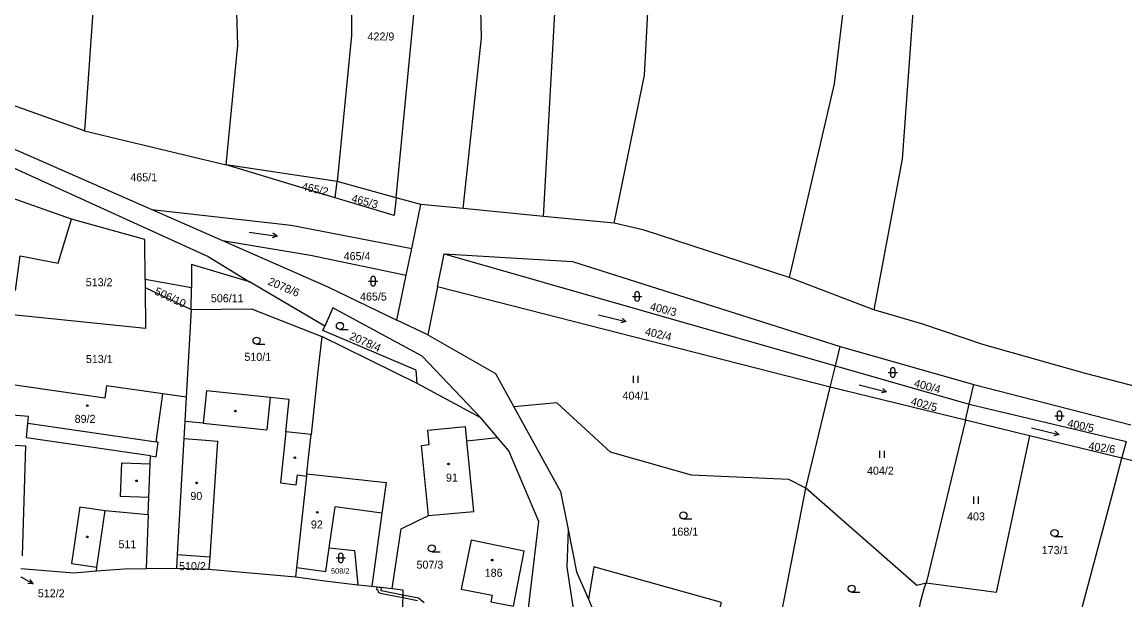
# Model space of a CAD drawing. Extents: x -776734 to -748832, y -1118122 to -976986.
# Drawn here: x -751069.4 to -750835.2, y -1113260.6 to -1113137.8 of the extents above; entities that cross this region are included whole.
import ezdxf

# ---------------------------------------------------------------- set-up
doc = ezdxf.new("R2010")
doc.units = 0
for name, color, linetype in [('KM_Hranice parcel', 7, 'Continuous'), ('KM_Parcelní čísla', 7, 'Continuous'), ('KM_Pop  PČ popisy', 7, 'Continuous'), ('KM_Vnitřní kresba', 7, 'Continuous'), ('KM_Věcná břemena k části', 7, 'Continuous'), ('KM_Značky budov', 7, 'Continuous'), ('KM_Značky kultur', 7, 'Continuous')]:
    doc.layers.add(name, color=color, linetype=linetype)

msp = doc.modelspace()

# ---------------------------------------------------------------- linework, layer by layer
at = {"layer": 'KM_Hranice parcel'}
for p, q in [((-751056.16, -1113160.93), (-751080.38, -1113152.34)), ((-751056.16, -1113160.93), (-751026.07, -1113168.15)), ((-751002.9, -1113175.2), (-751026.07, -1113168.15)), ((-751002.5, -1113171.67), (-751026.07, -1113168.15)), ((-751002.9, -1113175.2), (-751002.5, -1113171.67)), ((-750990, -1113175.13), (-751002.5, -1113171.67)), ((-750984.73, -1113176.59), (-750990, -1113175.13)), ((-751041.88, -1113177.64), (-751026.86, -1113184.24)), ((-750986.68, -1113185.9), (-750984.73, -1113176.59)), ((-750975.78, -1113177.46), (-750984.73, -1113176.59)), ((-750958.66, -1113179.11), (-750975.78, -1113177.46)), ((-750943.68, -1113180.56), (-750958.66, -1113179.11)), ((-750987.87, -1113191.6), (-750986.68, -1113185.9)), ((-750981.2, -1113194.05), (-750979.79, -1113187.06)), ((-750979.79, -1113187.06), (-750896.7, -1113210.87)), ((-751033.47, -1113194.26), (-751043.29, -1113192.49)), ((-751043.29, -1113192.49), (-751043.27, -1113194.24)), ((-750989.86, -1113201.13), (-750987.87, -1113191.6)), ((-750888.55, -1113198.96), (-750906.49, -1113192.1)), ((-751043.27, -1113194.24), (-751033.51, -1113198.92)), ((-751033.51, -1113198.92), (-751033.47, -1113194.26)), ((-751005.12, -1113202.46), (-751021.16, -1113193.04)), ((-750981.2, -1113194.05), (-750983.28, -1113204.31)), ((-750897.79, -1113215.41), (-750981.2, -1113194.05)), ((-751033.51, -1113198.92), (-751034.57, -1113217.55)), ((-750983.28, -1113204.31), (-750989.86, -1113201.13)), ((-750985.49, -1113214.59), (-751005.76, -1113204.61)), ((-750896.7, -1113210.87), (-750895.71, -1113206.73)), ((-750895.71, -1113206.73), (-750867.27, -1113214.85)), ((-750897.79, -1113215.41), (-750896.7, -1113210.87)), ((-750896.7, -1113210.87), (-750868.27, -1113219.02)), ((-750972.01, -1113221.93), (-750985.49, -1113214.59)), ((-750902.95, -1113236.88), (-750897.79, -1113215.41)), ((-750869.08, -1113222.4), (-750897.79, -1113215.41)), ((-750868.27, -1113219.02), (-750867.27, -1113214.85)), ((-750867.27, -1113214.85), (-750833.95, -1113223.43)), ((-751034.57, -1113217.55), (-751039.51, -1113216.84)), ((-751034.57, -1113217.55), (-751034.86, -1113222.68)), ((-750869.08, -1113222.4), (-750868.27, -1113219.02)), ((-750868.27, -1113219.02), (-750834.88, -1113226.91)), ((-750968.47, -1113226.09), (-750972.01, -1113221.93)), ((-750869.08, -1113222.4), (-750877.42, -1113257.03)), ((-750855.44, -1113225.72), (-750869.08, -1113222.4)), ((-750835.84, -1113230.49), (-750855.44, -1113225.72)), ((-750835.84, -1113230.49), (-750834.88, -1113226.91)), ((-750837.66, -1113237.25), (-750835.84, -1113230.49)), ((-750805.22, -1113237.94), (-750835.84, -1113230.49)), ((-750983.08, -1113242.69), (-750973.45, -1113241.83)), ((-751036.47, -1113250.97), (-751036.63, -1113253.84)), ((-751036.63, -1113253.84), (-751029.76, -1113254.05)), ((-751029.76, -1113254.05), (-751011.26, -1113255.72)), ((-751011.26, -1113255.72), (-751011.05, -1113253.71)), ((-751011.26, -1113255.72), (-751005.16, -1113256.57)), ((-750947.97, -1113253.57), (-750949.16, -1113260.44)), ((-751005.16, -1113256.57), (-750998.11, -1113257.37)), ((-750998.11, -1113257.37), (-750995.15, -1113257.7)), ((-750995.15, -1113257.7), (-750990.86, -1113258.19)), ((-750976.15, -1113258.29), (-750969.57, -1113259.61))]:
    msp.add_line(p, q, dxfattribs=at)
for points in [[(-751079.49, -1112574.95), (-751075.83, -1112651.86), (-751072.7, -1112667.32), (-751071.81, -1112694.66), (-751064.96, -1112870.38), (-751052.31, -1113105.25), (-751056.16, -1113160.93)], [(-751026.07, -1113168.15), (-751023.59, -1113142.74), (-751028.13, -1112997.53), (-751035.55, -1112886.27), (-751041.81, -1112780.94)], [(-750975.78, -1113177.46), (-750971.85, -1113141.2), (-750974.7, -1113020.55), (-750983.38, -1112844.52), (-750987.56, -1112791.13)], [(-750958.66, -1113179.11), (-750955.26, -1113118.02), (-750961.51, -1112921.36), (-750971.12, -1112794.22)], [(-750943.68, -1113180.56), (-750937.24, -1113149.09), (-750935.38, -1113114.32), (-750935.39, -1113075.01), (-750937.83, -1113037.6), (-750945.34, -1112867.67), (-750951.3, -1112797.95)], [(-750915.1, -1112804.75), (-750908.23, -1112895.67), (-750904.05, -1112983.53), (-750900.44, -1113127.01), (-750894.78, -1113132.67), (-750896.93, -1113150.91), (-750906.49, -1113192.1)], [(-750885.04, -1112992.27), (-750884.45, -1113003.96), (-750880.74, -1113023), (-750880.16, -1113134.62), (-750882.49, -1113166.94), (-750888.55, -1113198.96)], [(-750999.37, -1113107.1), (-750999.47, -1113140.64), (-751002.5, -1113171.67)], [(-750990, -1113175.13), (-750985.42, -1113128.08), (-750985.81, -1113107.47)], [(-751128.12, -1113140), (-751096.68, -1113157.27), (-751029.88, -1113187.62), (-751021.16, -1113193.04)], [(-751121.83, -1113139.05), (-751104.33, -1113149.12), (-751083.84, -1113159.2), (-751041.88, -1113177.64)], [(-751058.92, -1113179.71), (-751071.74, -1113175.18), (-751076.95, -1113172.64)], [(-750990, -1113175.13), (-750990.38, -1113178.91), (-751002.9, -1113175.2)], [(-751041.88, -1113177.64), (-751012.29, -1113180.97), (-750986.68, -1113185.9)], [(-751070.79, -1113194.85), (-751069.85, -1113187.52), (-751061.73, -1113189.02), (-751058.92, -1113179.71)], [(-751043.29, -1113192.49), (-751043.38, -1113184.02), (-751058.92, -1113179.71)], [(-750906.49, -1113192.1), (-750937.33, -1113182.07), (-750943.68, -1113180.56)], [(-751026.86, -1113184.24), (-751008.18, -1113187.33), (-750987.87, -1113191.6)], [(-751026.86, -1113184.24), (-751004.46, -1113194.08), (-750989.86, -1113201.13)], [(-750979.79, -1113187.06), (-750952.56, -1113188.69), (-750895.71, -1113206.73)], [(-751021.16, -1113193.04), (-751033.43, -1113189.35), (-751033.47, -1113194.26)], [(-751043.27, -1113194.24), (-751043.19, -1113202.92), (-751071.45, -1113200.01)], [(-751033.51, -1113198.92), (-751020.68, -1113198.78), (-751005.76, -1113204.61)], [(-750972.01, -1113221.93), (-750984.46, -1113208.84), (-751003.45, -1113198.55), (-751005.12, -1113202.46)], [(-750819.55, -1113218.7), (-750843.58, -1113212.52), (-750865.38, -1113206.32), (-750878.13, -1113202.01), (-750888.55, -1113198.96)], [(-750985.49, -1113214.59), (-750985.73, -1113211.79), (-751005.52, -1113203.33), (-751005.12, -1113202.46)], [(-750983.28, -1113204.31), (-750968.89, -1113212.49), (-750965, -1113219.56)], [(-751005.76, -1113204.61), (-751006.59, -1113212), (-751008.03, -1113225.46)], [(-751039.51, -1113216.84), (-751051.49, -1113215.12), (-751051.87, -1113217.74), (-751073.35, -1113214.65)], [(-751042.17, -1113230), (-751040.96, -1113230.18), (-751040.51, -1113227.06), (-751040.97, -1113226.99), (-751039.51, -1113216.84)], [(-751008.03, -1113225.46), (-751013.44, -1113224.9), (-751012.73, -1113218.03), (-751016.71, -1113217.62), (-751030.29, -1113216.21), (-751031, -1113223.08), (-751034.86, -1113222.68)], [(-750902.95, -1113236.88), (-750906.58, -1113234.99), (-750927.24, -1113234.13), (-750944.48, -1113229.18), (-750955.83, -1113218.76), (-750965, -1113219.56)], [(-750965, -1113219.56), (-750955.1, -1113237.57), (-750953.47, -1113245.67)], [(-751042.17, -1113230), (-751068.51, -1113226.14), (-751068.22, -1113223.07), (-751068.08, -1113221.61), (-751074.19, -1113221.12)], [(-751034.86, -1113222.68), (-751035.07, -1113226.3), (-751036.47, -1113250.97)], [(-751008.93, -1113233.81), (-751008.56, -1113230.41), (-751008.03, -1113225.46)], [(-750973.45, -1113241.83), (-750974.95, -1113226.77), (-750968.47, -1113226.09)], [(-750962.59, -1113268.29), (-750959.7, -1113243.92), (-750966.02, -1113228.96), (-750968.47, -1113226.09)], [(-750855.44, -1113225.72), (-750862.53, -1113259), (-750877.42, -1113257.03)], [(-751053.62, -1113254.43), (-751053.52, -1113253.67), (-751051.81, -1113241.59), (-751042.63, -1113242.44), (-751042.5, -1113238.86), (-751042.23, -1113231.7), (-751042.17, -1113230)], [(-751011.05, -1113253.71), (-751008.98, -1113234.32), (-751008.93, -1113233.81)], [(-751008.93, -1113233.81), (-750992.08, -1113235.67), (-750992.99, -1113242.19), (-750995.15, -1113257.7)], [(-750909.53, -1113270.5), (-750907.44, -1113259.9), (-750902.95, -1113236.88)], [(-750877.42, -1113257.03), (-750879.37, -1113257.57), (-750902.95, -1113236.88)], [(-750847.85, -1113272.83), (-750847.12, -1113272.86), (-750837.66, -1113237.25)], [(-750990.86, -1113258.19), (-750988.94, -1113245.49), (-750983.08, -1113242.69)], [(-750953.47, -1113245.67), (-750953.71, -1113253.68), (-750951.94, -1113265.24)], [(-750953.47, -1113245.67), (-750951.66, -1113254.63), (-750949.16, -1113260.44)], [(-750969.57, -1113259.61), (-750969.85, -1113260.99), (-750965.08, -1113261.95), (-750962.76, -1113250.24), (-750974.03, -1113247.89), (-750976.15, -1113258.29)], [(-751036.47, -1113250.97), (-751029.58, -1113251.44), (-751029.76, -1113254.05)], [(-751011.05, -1113253.71), (-751004.88, -1113254.57), (-751004.18, -1113249.57), (-750998.83, -1113250.08), (-750998.11, -1113257.37)], [(-751069.72, -1113253.92), (-751058.44, -1113254.85), (-751053.62, -1113254.43)], [(-751053.62, -1113254.43), (-751047.7, -1113254), (-751043.05, -1113253.93), (-751036.63, -1113253.84)], [(-750923.44, -1113270.18), (-750920.91, -1113261.18), (-750947.97, -1113253.57)], [(-750990.86, -1113258.19), (-750988.53, -1113258.45), (-750988.61, -1113262.68)], [(-750879.42, -1113266.14), (-750878.59, -1113261.06), (-750877.74, -1113257.94), (-750877.42, -1113257.03)], [(-750949.16, -1113260.44), (-750948.23, -1113262.63), (-750947.13, -1113270.4)]]:
    msp.add_lwpolyline(points, dxfattribs=at)
at = {"layer": 'KM_Pop  PČ popisy'}
for p, q in [((-751069.67, -1113255.68), (-751067.071, -1113257.18)), ((-751067.071, -1113257.18), (-751068.189, -1113257.113)), ((-751067.071, -1113257.18), (-751067.688, -1113256.246))]:
    msp.add_line(p, q, dxfattribs=at)
at = {"layer": 'KM_Vnitřní kresba'}
for p, q in [((-751016.71, -1113217.62), (-751017.42, -1113224.49)), ((-751068.22, -1113223.07), (-751040.97, -1113226.99)), ((-751031, -1113223.08), (-751027.67, -1113223.43)), ((-751027.67, -1113223.43), (-751017.42, -1113224.49)), ((-751013.44, -1113224.9), (-751014.56, -1113235.71)), ((-750983.28, -1113224.52), (-750975.25, -1113223.72)), ((-750982.98, -1113227.61), (-750983.28, -1113224.52)), ((-750974.95, -1113226.77), (-750975.25, -1113223.72)), ((-751074.96, -1113227.51), (-751068.67, -1113227.89)), ((-751035.07, -1113226.3), (-751031.29, -1113226.61)), ((-751031.29, -1113226.61), (-751027.91, -1113226.89)), ((-751027.91, -1113226.89), (-751029.58, -1113251.44)), ((-750984.6, -1113227.78), (-750982.98, -1113227.61)), ((-751068.67, -1113227.89), (-751069.44, -1113251.26)), ((-750983.08, -1113242.69), (-750984.6, -1113227.78)), ((-751048.49, -1113238.64), (-751048.22, -1113231.48)), ((-751048.22, -1113231.48), (-751042.23, -1113231.7)), ((-751011.19, -1113236.14), (-751010.91, -1113234.04)), ((-751010.91, -1113234.04), (-751008.98, -1113234.32)), ((-751014.56, -1113235.71), (-751011.19, -1113236.14)), ((-751042.5, -1113238.86), (-751048.49, -1113238.64)), ((-751057.19, -1113240.82), (-751058.91, -1113252.9)), ((-751057.19, -1113240.82), (-751051.81, -1113241.59)), ((-751004.18, -1113249.57), (-751002.96, -1113240.8)), ((-750992.99, -1113242.19), (-751002.96, -1113240.8)), ((-751042.63, -1113242.44), (-751043.05, -1113253.93)), ((-751058.91, -1113252.9), (-751053.52, -1113253.67))]:
    msp.add_line(p, q, dxfattribs=at)
at = {"layer": 'KM_Věcná břemena k části'}
msp.add_lwpolyline([(-750988.56, -1113260.08), (-750988.55, -1113259.56), (-750993.14, -1113258.64), (-750993.07, -1113258.04), (-750994.07, -1113257.92), (-750994.13, -1113258.42), (-750993.88, -1113258.45), (-750993.83, -1113258.94), (-750993.36, -1113259.15)], close=True, dxfattribs=at)
msp.add_lwpolyline([(-750984.03, -1113261.22), (-750985.25, -1113260.26), (-750988.55, -1113259.56), (-750988.56, -1113260.08), (-750985.47, -1113260.72)], dxfattribs=at)
at = {"layer": 'KM_Značky budov'}
for centre in [(-751055.5768, -1113219.3192), (-751024.1368, -1113220.4892), (-751011.4968, -1113230.3692), (-750978.8568, -1113231.7392), (-751045.1268, -1113235.2992), (-751032.3468, -1113235.7392), (-751006.7368, -1113241.9792), (-751055.5768, -1113247.2092), (-750969.5868, -1113252.1492)]:
    msp.add_circle(centre, 0.175, dxfattribs=at)
at = {"layer": 'KM_Značky kultur'}
for p, q in [((-751021.205, -1113182.463), (-751015.263, -1113183.298)), ((-751015.263, -1113183.298), (-751016.161, -1113182.666)), ((-751015.263, -1113183.298), (-751016.301, -1113183.659)), ((-750995.381, -1113192.371), (-750995.381, -1113193.372)), ((-750994.379, -1113193.372), (-750994.379, -1113192.371)), ((-750995.881, -1113192.871), (-750993.879, -1113192.871)), ((-750939.811, -1113196.111), (-750937.809, -1113196.111)), ((-750939.311, -1113195.611), (-750939.311, -1113196.612)), ((-750938.309, -1113196.612), (-750938.309, -1113195.611)), ((-750946.986, -1113200.007), (-750941.165, -1113201.458)), ((-750941.165, -1113201.458), (-750942.234, -1113201.708)), ((-750941.165, -1113201.458), (-750941.991, -1113200.735)), ((-751001.923, -1113203.13), (-751000.173, -1113203.13)), ((-751019.623, -1113206.25), (-751017.873, -1113206.25)), ((-750939.571, -1113214.49), (-750939.571, -1113212.99)), ((-750938.57, -1113214.49), (-750938.57, -1113212.99)), ((-750885.511, -1113212.281), (-750883.509, -1113212.281)), ((-750885.011, -1113211.781), (-750885.011, -1113212.782)), ((-750884.009, -1113212.782), (-750884.009, -1113211.781)), ((-750891.626, -1113214.917), (-750885.805, -1113216.368)), ((-750885.805, -1113216.368), (-750886.631, -1113215.645)), ((-750885.805, -1113216.368), (-750886.874, -1113216.618)), ((-750850.121, -1113221.491), (-750848.119, -1113221.491)), ((-750849.621, -1113220.991), (-750849.621, -1113221.992)), ((-750848.619, -1113221.992), (-750848.619, -1113220.991)), ((-750855.046, -1113224.037), (-750849.225, -1113225.488)), ((-750849.225, -1113225.488), (-750850.051, -1113224.765)), ((-750849.225, -1113225.488), (-750850.294, -1113225.738)), ((-750887.271, -1113230.44), (-750887.271, -1113228.94)), ((-750886.27, -1113230.44), (-750886.27, -1113228.94)), ((-750867.321, -1113240.16), (-750867.321, -1113238.66)), ((-750866.32, -1113240.16), (-750866.32, -1113238.66)), ((-750928.963, -1113243.4), (-750927.213, -1113243.4)), ((-750850.153, -1113247.14), (-750848.403, -1113247.14)), ((-750982.413, -1113250.41), (-750980.663, -1113250.41)), ((-751002.741, -1113251.671), (-751000.739, -1113251.671)), ((-751002.241, -1113251.171), (-751002.241, -1113252.172)), ((-751001.239, -1113252.172), (-751001.239, -1113251.171)), ((-750893.253, -1113258.96), (-750891.503, -1113258.96))]:
    msp.add_line(p, q, dxfattribs=at)
for centre in [(-751001.9229, -1113202.3798), (-751019.6229, -1113205.4998), (-750928.9629, -1113242.6498), (-750850.1529, -1113246.3898), (-750982.4129, -1113249.6598), (-750893.2529, -1113258.2098)]:
    msp.add_circle(centre, 0.75, dxfattribs=at)
for centre, start, end in [((-750994.88, -1113192.3709), 0, 180), ((-750994.88, -1113193.3709), 180, 359.987886), ((-750938.81, -1113195.6109), 0, 180), ((-750938.81, -1113196.6109), 180, 359.987886), ((-750884.51, -1113211.7809), 0, 180), ((-750884.51, -1113212.7809), 180, 359.987886), ((-750849.12, -1113220.9909), 0, 180), ((-750849.12, -1113221.9909), 180, 359.987886), ((-751001.74, -1113251.1709), 0, 180), ((-751001.74, -1113252.1709), 180, 359.987886)]:
    msp.add_arc(centre, 0.5, start, end, dxfattribs=at)

# ---------------------------------------------------------------- texts
at = {"layer": 'KM_Parcelní čísla'}
for s, height, p in [('422/9', 1.7, (-750996.058, -1113141.73)), ('465/1', 1.7, (-751046.438, -1113171.65)), ('465/4', 1.7, (-751001.128, -1113188.41)), ('513/2', 1.7, (-751055.9, -1113193.94)), ('506/11', 1.7, (-751029.33, -1113197.35)), ('465/5', 1.7, (-750997.648, -1113196.99)), ('513/1', 1.7, (-751055.87, -1113210.27)), ('510/1', 1.7, (-751022.21, -1113209.8)), ('404/1', 1.7, (-750941.91, -1113218.04)), ('89/2', 1.7, (-751058.26, -1113222.98)), ('404/2', 1.7, (-750889.98, -1113233.99)), ('91', 1.7, (-750979.4, -1113235.47)), ('90', 1.7, (-751033.68, -1113239.37)), ('92', 1.7, (-751008.09, -1113245.42)), ('403', 1.7, (-750868.73, -1113243.71)), ('168/1', 1.7, (-750931.51, -1113246.95)), ('511', 1.7, (-751048.95, -1113249.62)), ('173/1', 1.7, (-750852.868, -1113250.88)), ('510/2', 1.7, (-751036.08, -1113254.28)), ('507/3', 1.7, (-750985.66, -1113253.96)), ('508/2', 1.14, (-751003.821, -1113255.04)), ('186', 1.7, (-750971.17, -1113255.69)), ('512/2', 1.7, (-751066.08, -1113260.048))]:
    msp.add_text(s, height=height, dxfattribs=at).set_placement(p)
for s, rotation, p in [('465/2', 347, (-751010.145, -1113173.476)), ('465/3', 345, (-750999.606, -1113175.997)), ('2078/6', 337, (-751017.355, -1113193.549)), ('506/10', 335, (-751041.449, -1113195.61)), ('400/3', 346, (-750936.186, -1113198.986)), ('2078/4', 336, (-751000.045, -1113205.146)), ('402/4', 347, (-750937.255, -1113204.316)), ('400/4', 345, (-750880.116, -1113215.277)), ('402/5', 345, (-750880.816, -1113219.117)), ('400/5', 348, (-750847.533, -1113223.825)), ('402/6', 351.999997, (-750843.024, -1113228.682))]:
    msp.add_text(s, height=1.7, rotation=rotation, dxfattribs=at).set_placement(p)

doc.saveas('drawing.dxf')
